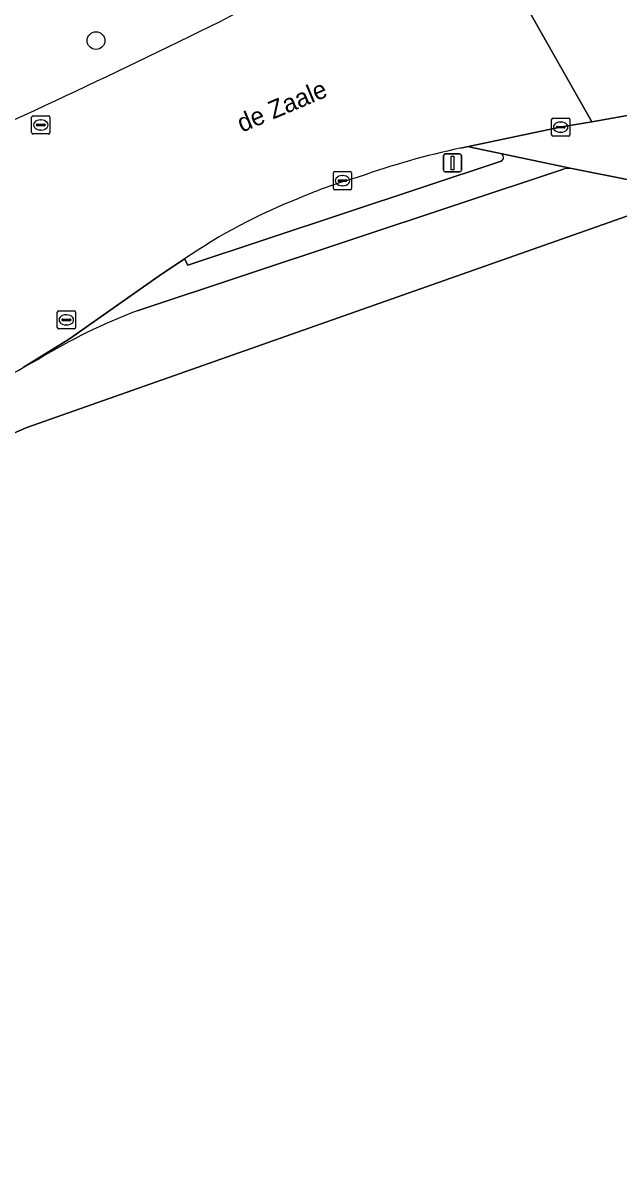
# Model space of a CAD drawing. Extents: x 161477 to 163040, y 383680 to 384871.
# Drawn here: x 162658.6 to 162691.4, y 384444.8 to 384508.4 of the extents above; entities that cross this region are included whole.
import ezdxf

# ---------------------------------------------------------------- set-up
doc = ezdxf.new("R2010")
doc.units = 0
for name, color, linetype in [('IMGEO_Berm_groen', 7, 'Continuous'), ('IMGEO_Boom', 7, 'Continuous'), ('IMGEO_Fietspad_open', 7, 'Continuous'), ('IMGEO_Gemengd_bos', 7, 'Continuous'), ('IMGEO_Groenvoorziening', 7, 'Continuous'), ('IMGEO_Kolk', 7, 'Continuous'), ('IMGEO_Lichtmast', 7, 'Continuous'), ('IMGEO_Openbare_ruimte_label', 7, 'Continuous'), ('IMGEO_Rijbaan_lokaal_gesloten', 7, 'Continuous'), ('IMGEO_Rijbaan_lokaal_open', 7, 'Continuous')]:
    doc.layers.add(name, color=color, linetype=linetype)

msp = doc.modelspace()

# ---------------------------------------------------------------- linework, layer by layer
at = {"layer": 'IMGEO_Berm_groen'}
for points in [[(162688.341, 384500.394), (162664.844, 384492.588)], [(162705.352, 384481.397), (162695.449, 384499.111), (162688.799, 384500.419)], [(162644.125, 384482.428), (162638.01, 384478.947), (162636.234, 384478.012), (162627.444, 384474.301), (162626.015, 384473.801), (162617.354, 384471.147), (162600.813, 384463.489), (162601.645, 384461.599), (162616.122, 384468.281), (162632.432, 384473.594), (162643.492, 384479.539), (162658.77, 384486.161), (162692.156, 384497.917), (162697.636, 384487.733), (162712.633, 384459.824), (162740.568, 384408)], [(162659.442, 384489.942), (162659.03, 384489.717), (162658.561, 384489.462)]]:
    msp.add_lwpolyline(points, dxfattribs=at)
for centre, radius, start, end in [((162688.625, 384499.39), 1.043, 80.42706, 105.82174), ((162676.556, 384461.841), 32.902, 110.85172, 121.34122), ((162632.602, 384534.808), 52.251, 294.29085, 299.78999)]:
    msp.add_arc(centre, radius, start, end, dxfattribs=at)
at = {"layer": 'IMGEO_Boom'}
msp.add_circle((162662.58, 384507.47), 0.489, dxfattribs=at)
at = {"layer": 'IMGEO_Fietspad_open'}
for points in [[(162691.881, 384503.34), (162689.901, 384502.997), (162688.255, 384502.712), (162682.928, 384501.601)], [(162683.218, 384501.594), (162684.875, 384501.244), (162688.799, 384500.419), (162695.449, 384499.111), (162698.936, 384498.353)], [(162684.904, 384500.832), (162667.635, 384495.105), (162667.451, 384495.445), (162666.054, 384494.517), (162661.126, 384491.042), (162658.561, 384489.462), (162659.03, 384489.717), (162659.442, 384489.942)], [(162688.799, 384500.419), (162684.875, 384501.244)], [(162664.844, 384492.588), (162688.341, 384500.394)]]:
    msp.add_lwpolyline(points, dxfattribs=at)
for centre, radius, start, end in [((162683.054, 384500.792), 0.819, 78.41458, 98.81995), ((162684.83, 384501.034), 0.215, 290.21616, 77.83647), ((162688.625, 384499.39), 1.043, 80.42706, 105.82174), ((162676.556, 384461.841), 32.902, 110.85172, 121.34122)]:
    msp.add_arc(centre, radius, start, end, dxfattribs=at)
at = {"layer": 'IMGEO_Gemengd_bos'}
msp.add_lwpolyline([(162740.568, 384408), (162712.633, 384459.824), (162697.636, 384487.733), (162692.156, 384497.917), (162658.77, 384486.161), (162643.492, 384479.539), (162632.432, 384473.594), (162616.122, 384468.281), (162601.645, 384461.599), (162599.402, 384460.553), (162598.806, 384460.276), (162598.384, 384460.09), (162590.567, 384456.619), (162576.359, 384450.17), (162573.311, 384448.845), (162563.678, 384444.655)], dxfattribs=at)
at = {"layer": 'IMGEO_Groenvoorziening'}
for points in [[(162682.928, 384501.601), (162682.845, 384501.584), (162682.648, 384501.543)], [(162684.875, 384501.244), (162683.218, 384501.594)], [(162667.451, 384495.445), (162667.635, 384495.105), (162684.904, 384500.832)]]:
    msp.add_lwpolyline(points, dxfattribs=at)
for centre, radius, start, end in [((162491.582, 384866.277), 399.511, 293.99173, 296.88415), ((162691.701, 384458.999), 43.496, 102.0134, 109.56986), ((162683.054, 384500.792), 0.819, 78.41458, 98.81995), ((162684.83, 384501.034), 0.215, 290.21616, 77.83647), ((162685.167, 384471.973), 29.14, 106.00568, 113.08119), ((162685.741, 384468.54), 32.533, 111.64191, 124.20868)]:
    msp.add_arc(centre, radius, start, end, dxfattribs=at)
at = {"layer": 'IMGEO_Kolk'}
for p, q in [((162659.034, 384502.4), (162659.034, 384503.252)), ((162659.109, 384503.326), (162659.961, 384503.326)), ((162659.293, 384502.82), (162659.293, 384502.832)), ((162659.731, 384502.783), (162659.333, 384502.783)), ((162659.336, 384502.869), (162659.734, 384502.869)), ((162659.522, 384503.106), (162659.547, 384503.106)), ((162659.777, 384502.832), (162659.777, 384502.82)), ((162660.035, 384503.252), (162660.035, 384502.4)), ((162687.691, 384502.274), (162687.691, 384503.126)), ((162687.766, 384503.2), (162688.618, 384503.2)), ((162687.95, 384502.694), (162687.95, 384502.706)), ((162687.993, 384502.743), (162688.391, 384502.743)), ((162688.179, 384502.98), (162688.204, 384502.98)), ((162688.434, 384502.706), (162688.434, 384502.694)), ((162688.692, 384503.126), (162688.692, 384502.274)), ((162659.961, 384502.326), (162659.109, 384502.326)), ((162659.545, 384502.546), (162659.52, 384502.546)), ((162688.618, 384502.2), (162687.766, 384502.2)), ((162688.388, 384502.657), (162687.99, 384502.657)), ((162688.202, 384502.42), (162688.177, 384502.42)), ((162675.667, 384499.328), (162675.667, 384500.18)), ((162675.742, 384500.254), (162676.594, 384500.254)), ((162676.668, 384500.18), (162676.668, 384499.328)), ((162675.926, 384499.748), (162675.926, 384499.76)), ((162676.364, 384499.711), (162675.966, 384499.711)), ((162675.969, 384499.797), (162676.367, 384499.797)), ((162676.155, 384500.034), (162676.18, 384500.034)), ((162676.41, 384499.76), (162676.41, 384499.748)), ((162676.594, 384499.254), (162675.742, 384499.254)), ((162676.178, 384499.474), (162676.153, 384499.474)), ((162660.52, 384492.586), (162661.372, 384492.586)), ((162660.445, 384491.66), (162660.445, 384492.512)), ((162660.704, 384492.08), (162660.704, 384492.092)), ((162661.142, 384492.043), (162660.744, 384492.043)), ((162660.747, 384492.129), (162661.145, 384492.129)), ((162660.933, 384492.366), (162660.958, 384492.366)), ((162661.188, 384492.092), (162661.188, 384492.08)), ((162661.446, 384492.512), (162661.446, 384491.66)), ((162661.372, 384491.586), (162660.52, 384491.586)), ((162660.956, 384491.806), (162660.931, 384491.806))]:
    msp.add_line(p, q, dxfattribs=at)
for points in [[(162659.034, 384502.4), (162659.034, 384503.252)], [(162659.109, 384503.326), (162659.961, 384503.326)], [(162660.035, 384503.252), (162660.035, 384502.4)], [(162687.691, 384502.274), (162687.691, 384503.126)], [(162687.766, 384503.2), (162688.618, 384503.2)], [(162688.692, 384503.126), (162688.692, 384502.274)], [(162659.961, 384502.326), (162659.109, 384502.326)], [(162688.618, 384502.2), (162687.766, 384502.2)], [(162675.667, 384499.328), (162675.667, 384500.18)], [(162675.742, 384500.254), (162676.594, 384500.254)], [(162676.668, 384500.18), (162676.668, 384499.328)], [(162676.594, 384499.254), (162675.742, 384499.254)], [(162660.52, 384492.586), (162661.372, 384492.586)], [(162660.445, 384491.66), (162660.445, 384492.512)], [(162661.446, 384492.512), (162661.446, 384491.66)], [(162661.372, 384491.586), (162660.52, 384491.586)]]:
    msp.add_lwpolyline(points, dxfattribs=at)
for centre, radius, start, end in [((162659.111, 384503.25), 0.0765, 91.55205, 178.44795), ((162659.111, 384503.25), 0.0765, 91.55205, 178.44795), ((162659.333, 384502.829), 0.0403, 85.87752, 175.75265), ((162659.33, 384502.819), 0.0366, 178.93798, 274.71019), ((162659.734, 384502.826), 0.043, 264.86636, 352.45326), ((162659.738, 384502.831), 0.0386, 1.73085, 96.63898), ((162659.959, 384503.25), 0.0765, 1.55205, 88.44795), ((162659.959, 384503.25), 0.0765, 1.55205, 88.44795), ((162687.768, 384503.124), 0.0765, 91.55205, 178.44795), ((162687.768, 384503.124), 0.0765, 91.55205, 178.44795), ((162687.99, 384502.703), 0.0403, 85.87752, 175.75265), ((162688.395, 384502.705), 0.0386, 1.73085, 96.63898), ((162688.616, 384503.124), 0.0765, 1.55205, 88.44795), ((162688.616, 384503.124), 0.0765, 1.55205, 88.44795), ((162659.111, 384502.402), 0.0765, 181.55205, 268.44795), ((162659.111, 384502.402), 0.0765, 181.55205, 268.44795), ((162659.959, 384502.402), 0.0765, 271.55205, 358.44795), ((162659.959, 384502.402), 0.0765, 271.55205, 358.44795), ((162687.768, 384502.276), 0.0765, 181.55205, 268.44795), ((162687.768, 384502.276), 0.0765, 181.55205, 268.44795), ((162687.987, 384502.693), 0.0366, 178.93798, 274.71019), ((162688.391, 384502.7), 0.043, 264.86636, 352.45326), ((162688.616, 384502.276), 0.0765, 271.55205, 358.44795), ((162688.616, 384502.276), 0.0765, 271.55205, 358.44795), ((162675.744, 384500.178), 0.0765, 91.55205, 178.44795), ((162675.744, 384500.178), 0.0765, 91.55205, 178.44795), ((162676.592, 384500.178), 0.0765, 1.55205, 88.44795), ((162676.592, 384500.178), 0.0765, 1.55205, 88.44795), ((162675.966, 384499.757), 0.0403, 85.87752, 175.75265), ((162675.963, 384499.747), 0.0366, 178.93798, 274.71019), ((162676.367, 384499.754), 0.043, 264.86636, 352.45326), ((162676.371, 384499.759), 0.0386, 1.73085, 96.63898), ((162675.744, 384499.33), 0.0765, 181.55205, 268.44795), ((162675.744, 384499.33), 0.0765, 181.55205, 268.44795), ((162676.592, 384499.33), 0.0765, 271.55205, 358.44795), ((162676.592, 384499.33), 0.0765, 271.55205, 358.44795), ((162660.522, 384492.51), 0.0765, 91.55205, 178.44795), ((162660.522, 384492.51), 0.0765, 91.55205, 178.44795), ((162661.37, 384492.51), 0.0765, 1.55205, 88.44795), ((162661.37, 384492.51), 0.0765, 1.55205, 88.44795), ((162660.744, 384492.089), 0.0403, 85.87752, 175.75265), ((162660.741, 384492.079), 0.0366, 178.93798, 274.71019), ((162661.145, 384492.086), 0.043, 264.86636, 352.45326), ((162661.149, 384492.091), 0.0386, 1.73085, 96.63898), ((162660.522, 384491.662), 0.0765, 181.55205, 268.44795), ((162660.522, 384491.662), 0.0765, 181.55205, 268.44795), ((162661.37, 384491.662), 0.0765, 271.55205, 358.44795), ((162661.37, 384491.662), 0.0765, 271.55205, 358.44795)]:
    msp.add_arc(centre, radius, start, end, dxfattribs=at)
for centre, major_axis, ratio, start_param, end_param in [((162659.521, 384502.826), (-0.387, 0.002), 0.722429, 4.712389, 7.853982), ((162659.546, 384502.826), (-0.39, 0.002), 0.717154, 1.570796, 4.712389), ((162688.178, 384502.7), (-0.387, 0.002), 0.722429, 4.712389, 7.853982), ((162688.203, 384502.7), (-0.39, 0.002), 0.717154, 1.570796, 4.712389), ((162676.154, 384499.754), (-0.387, 0.002), 0.722429, 4.712389, 7.853982), ((162676.179, 384499.754), (-0.39, 0.002), 0.717154, 1.570796, 4.712389), ((162660.932, 384492.086), (-0.387, 0.002), 0.722429, 4.712389, 7.853982), ((162660.957, 384492.086), (-0.39, 0.002), 0.717154, 1.570796, 4.712389)]:
    msp.add_ellipse(centre, major_axis=major_axis, ratio=ratio, start_param=start_param, end_param=end_param, dxfattribs=at)
at = {"layer": 'IMGEO_Lichtmast'}
for p, q in [((162681.732, 384500.333), (162681.732, 384501.133)), ((162681.732, 384501.133), (162681.732, 384500.333)), ((162681.832, 384501.233), (162682.622, 384501.233)), ((162682.622, 384501.233), (162681.832, 384501.233)), ((162682.722, 384501.133), (162682.722, 384500.333)), ((162682.722, 384500.333), (162682.722, 384501.133)), ((162682.622, 384500.233), (162681.832, 384500.233)), ((162681.832, 384500.233), (162682.622, 384500.233))]:
    msp.add_line(p, q, dxfattribs=at)
msp.add_lwpolyline([(162682.152, 384501.108), (162682.302, 384501.108), (162682.302, 384500.358), (162682.152, 384500.358), (162682.152, 384501.108)], dxfattribs=at)
for centre, start, end in [((162681.832, 384501.133), 90, 180), ((162681.832, 384501.133), 90, 180), ((162682.622, 384501.133), 0, 90), ((162682.622, 384501.133), 360, 90), ((162681.832, 384500.333), 180, 270), ((162681.832, 384500.333), 180, 270), ((162682.622, 384500.333), 270, 0), ((162682.622, 384500.333), 270, 0)]:
    msp.add_arc(centre, 0.1, start, end, dxfattribs=at)
at = {"layer": 'IMGEO_Rijbaan_lokaal_gesloten'}
msp.add_lwpolyline([(162700.869, 384504.974), (162696.897, 384511.129), (162692.959, 384510.491), (162692.549, 384510.392), (162689.202, 384509.769), (162686.897, 384509.34), (162686.705, 384509.339), (162686.419, 384509.147), (162689.901, 384502.997), (162691.881, 384503.34), (162692.751, 384503.442), (162696.768, 384504.182)], close=True, dxfattribs=at)
at = {"layer": 'IMGEO_Rijbaan_lokaal_open'}
for points in [[(162682.648, 384501.543), (162682.845, 384501.584), (162682.928, 384501.601), (162688.255, 384502.712), (162689.901, 384502.997), (162686.419, 384509.147), (162686.705, 384509.339), (162686.368, 384509.621), (162686.209, 384510.022)], [(162658.561, 384489.462), (162661.126, 384491.042), (162666.054, 384494.517), (162667.451, 384495.445)]]:
    msp.add_lwpolyline(points, dxfattribs=at)
for centre, radius, start, end in [((162491.582, 384866.277), 399.511, 293.99173, 296.88415), ((162691.701, 384458.999), 43.496, 102.0134, 109.56986), ((162685.167, 384471.973), 29.14, 106.00568, 113.08119), ((162685.741, 384468.54), 32.533, 111.64191, 124.20868), ((162632.602, 384534.808), 52.251, 294.29085, 299.78999)]:
    msp.add_arc(centre, radius, start, end, dxfattribs=at)

# ---------------------------------------------------------------- texts
at = {"layer": 'IMGEO_Openbare_ruimte_label'}
msp.add_text('de Zaale', height=1, rotation=22.82254, dxfattribs=at).set_placement((162670.621, 384502.401))

doc.saveas('drawing.dxf')
